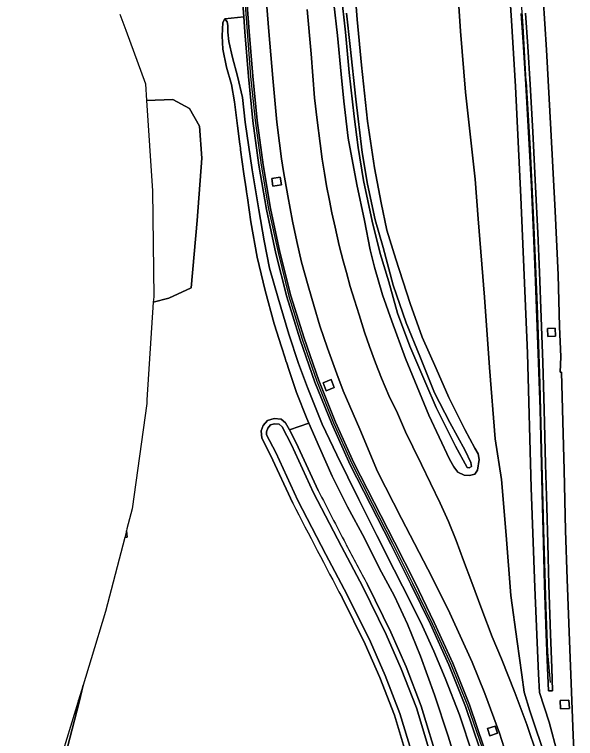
# Model space of a CAD drawing. Extents: x 157648 to 158502, y 379212 to 380938.
# Drawn here: x 157784.1 to 157889.6, y 380686.4 to 380822.4 of the extents above; entities that cross this region are included whole.
import ezdxf

# ---------------------------------------------------------------- set-up
doc = ezdxf.new("R2010")
doc.units = 0
for name, color, linetype in [('IMGEO_Berm_groen', 7, 'Continuous'), ('IMGEO_Erf', 7, 'Continuous'), ('IMGEO_Geluidsscherm', 7, 'Continuous'), ('IMGEO_Grasland_overig', 7, 'Continuous'), ('IMGEO_Groenvoorziening', 7, 'Continuous'), ('IMGEO_Muur', 7, 'Continuous'), ('IMGEO_Oever', 7, 'Continuous'), ('IMGEO_Pand', 7, 'Continuous'), ('IMGEO_Rijbaan_autoweg', 7, 'Continuous'), ('IMGEO_Sloot', 7, 'Continuous'), ('IMGEO_Terreindeel_gesloten', 7, 'Continuous'), ('IMGEO_Waterloop', 7, 'Continuous')]:
    doc.layers.add(name, color=color, linetype=linetype)

msp = doc.modelspace()

# ---------------------------------------------------------------- linework, layer by layer
at = {"layer": 'IMGEO_Berm_groen'}
for points in [[(157876.79, 380832.62), (157877.53, 380821.23), (157878.27, 380808.83), (157879.31, 380788.05), (157880.57, 380758.76), (157881.21, 380733.48), (157881.96, 380714.79), (157882.59, 380698.57), (157882.81, 380695.05), (157884.6, 380689.47), (157887.74, 380677.75)], [(157887.74, 380677.75), (157884.6, 380689.47), (157882.81, 380695.05), (157882.59, 380698.57), (157881.96, 380714.79), (157881.21, 380733.48), (157880.57, 380758.76), (157879.31, 380788.05), (157878.27, 380808.83), (157877.53, 380821.23), (157876.79, 380832.62)], [(157877.47, 380680.56), (157875.28, 380687.43), (157872.51, 380694.87), (157870.14, 380700.78), (157865.96, 380709.96), (157862.64, 380716.64), (157856.87, 380727.72), (157852.38, 380736.57), (157849.07, 380744.52), (157845.94, 380751.69), (157844.7, 380754.9), (157842.98, 380759.69), (157841.55, 380763.89), (157840.45, 380767.55), (157839.33, 380771.45), (157838.1, 380775.88), (157837.2, 380779.72), (157836.39, 380783.58), (157835.49, 380788.35), (157834.72, 380792.92), (157834.35, 380795.3), (157833.92, 380798.22), (157833.45, 380802.17), (157832.7, 380810.43), (157831.93, 380819.2), (157831.11, 380829.38)], [(157884.14, 380682.29), (157881.02, 380691.63), (157879.95, 380695.15), (157879.51, 380698.37), (157878.59, 380704.62), (157877.41, 380713.28), (157876.54, 380724.58), (157875.65, 380735.03), (157874.46, 380742.72), (157873.44, 380756.11), (157872.47, 380769.31), (157871.29, 380783.98), (157870.7, 380791.44), (157868.91, 380807.79), (157867.99, 380819.23), (157867.25, 380829.6)], [(157867.25, 380829.6), (157867.99, 380819.23), (157868.91, 380807.79), (157870.7, 380791.44), (157871.29, 380783.98), (157872.47, 380769.31), (157873.44, 380756.11), (157874.46, 380742.72), (157875.65, 380735.03), (157876.54, 380724.58), (157877.41, 380713.28), (157878.59, 380704.62), (157879.51, 380698.37), (157879.95, 380695.15), (157881.02, 380691.63), (157884.14, 380682.29)], [(157827.6, 380827.58), (157828.24, 380819.17), (157828.91, 380810.81), (157829.77, 380802.5), (157830.91, 380794.12), (157832.27, 380785.93), (157834.03, 380777.73), (157836.08, 380769.56), (157838.56, 380761.58), (157841.35, 380753.66), (157844.49, 380745.82), (157847.94, 380738.2), (157851.71, 380730.71), (157855.57, 380723.28), (157859.35, 380715.76), (157863.02, 380708.23), (157866.51, 380700.56), (157869.66, 380692.76), (157872.36, 380684.77)], [(157848.13, 380827.23), (157848.53, 380821.41), (157849.38, 380812.84), (157850.49, 380802.34), (157851.8, 380793.6), (157853.06, 380787.03), (157854.15, 380781.9), (157855.84, 380776.41), (157858.52, 380768.09), (157860.78, 380761.76), (157863.36, 380755.88), (157865.75, 380750.46), (157868.75, 380744.45), (157870.68, 380740.92), (157871.27, 380739.85), (157871.44, 380738.83), (157871.13, 380736.8), (157870.63, 380736.08), (157869.65, 380735.79), (157868.63, 380735.86), (157867.49, 380736.46), (157866.7, 380737.45), (157865.89, 380738.89), (157862.01, 380747.12), (157857.6, 380757.75), (157855.05, 380764.77), (157853.33, 380769.73), (157851.81, 380774.96), (157851, 380778.2), (157849.91, 380783.69), (157848.48, 380790.44), (157846.87, 380799.15), (157846.05, 380806.09), (157845.52, 380811.15), (157844.84, 380818.43), (157844.18, 380824.47)], [(157889.58, 380678.13), (157889.15, 380686.97), (157888.75, 380696.8), (157888.45, 380704.77), (157888.03, 380716.35), (157887.72, 380725.51), (157887.46, 380736.8), (157887.18, 380745.95), (157886.93, 380755.24), (157886.7, 380755.24), (157886.82, 380758.11), (157886.59, 380763.82), (157886.29, 380773.49), (157885.78, 380785.44), (157884.95, 380800.76), (157884.12, 380815.74), (157883.48, 380825.58)], [(157839.17, 380823.32), (157839.91, 380815.01), (157840.55, 380806.74), (157841.02, 380802.52), (157841.57, 380798.17), (157841.95, 380795.21), (157842.4, 380792.57), (157842.81, 380790.19), (157843.33, 380787.43), (157843.8, 380785.13), (157844.39, 380782.43), (157845.18, 380779.02), (157845.89, 380776.13), (157846.51, 380773.93), (157847.26, 380771.3), (157848.06, 380768.75), (157848.93, 380765.97), (157849.94, 380762.75), (157850.86, 380760.06), (157851.99, 380756.97), (157853.14, 380754.06), (157854.51, 380750.82), (157856.1, 380747.49), (157857.62, 380744), (157859.02, 380741.17), (157860.61, 380737.88), (157862.31, 380734.34), (157864.13, 380730.61), (157865.7, 380727.17), (157867.12, 380723.59), (157868.52, 380719.83), (157870.08, 380715.73), (157871.96, 380710.64), (157873.9, 380705.53), (157875.66, 380701.41), (157878.18, 380695.07), (157880.43, 380689.04), (157882.38, 380683.31)], [(157880.19, 380822.62), (157880.59, 380816.34), (157881.07, 380809.26), (157881.55, 380800.32), (157882.08, 380790.04), (157882.47, 380781.39), (157882.79, 380774.02), (157883.13, 380765.46), (157883.41, 380757.03), (157883.71, 380748.2), (157883.96, 380737.93), (157884.17, 380729.93), (157884.35, 380723.05), (157884.57, 380715.26), (157884.88, 380706.04), (157885.13, 380699.69), (157885.28, 380695.4), (157884.48, 380695.37), (157884.33, 380699.66), (157884.08, 380706.02), (157883.77, 380715.23), (157883.55, 380723.03), (157883.37, 380729.91), (157883.16, 380737.91), (157882.91, 380748.18), (157882.61, 380757), (157882.33, 380765.43), (157881.99, 380773.98), (157881.67, 380781.35), (157881.28, 380790), (157880.75, 380800.28), (157880.27, 380809.21), (157879.79, 380816.3), (157879.39, 380822.58)]]:
    msp.add_lwpolyline(points, dxfattribs=at)
for points in [[(157832.72, 380790.13), (157832.49, 380791.6), (157834.08, 380791.84), (157834.3, 380790.38)], [(157884.29, 380763.42), (157885.72, 380763.49), (157885.79, 380761.98), (157884.36, 380761.91)], [(157843.65, 380753.82), (157844.24, 380752.31), (157842.73, 380751.72), (157842.14, 380753.23)], [(157886.7, 380693.56), (157888.34, 380693.64), (157888.42, 380692.04), (157886.78, 380691.96)], [(157874.46, 380688.74), (157874.9, 380687.39), (157873.49, 380686.93), (157873.05, 380688.28)]]:
    msp.add_lwpolyline(points, close=True, dxfattribs=at)
at = {"layer": 'IMGEO_Erf'}
for points in [[(157804.86, 380724.14), (157805.33, 380724.2), (157805.18, 380725.39)], [(157796.3, 380693.27), (157797.04, 380696.44), (157796.19, 380693.62)], [(157784.17, 380642.11), (157787.49, 380659.22), (157796.3, 380693.27), (157796.06, 380693.2), (157796.06, 380693.2), (157792.63, 380681.89), (157788.03, 380662.16), (157784.15, 380642.53)]]:
    msp.add_lwpolyline(points, close=True, dxfattribs=at)
at = {"layer": 'IMGEO_Geluidsscherm'}
for points in [[(157880.3, 380809.81), (157879.73, 380820.23), (157878.68, 380834.84), (157877.87, 380845.4)], [(157826.14, 380843.52), (157826.17, 380839.18), (157826.51, 380835.85), (157827.23, 380827.55), (157827.89, 380819.19), (157828.52, 380810.76), (157829.36, 380802.45)], [(157880.3, 380809.81), (157881.05, 380797.16), (157881.74, 380782.42), (157882.34, 380767.77), (157882.86, 380753.06), (157883.16, 380740.52), (157883.53, 380725.78), (157884, 380711.11), (157884.3, 380702.66), (157884.82, 380696.91)], [(157829.36, 380802.45), (157830.5, 380794.08), (157831.86, 380785.86), (157833.7, 380777.66), (157835.7, 380769.47), (157838.2, 380761.44), (157840.98, 380753.52), (157844.11, 380745.72), (157847.56, 380738.06), (157851.35, 380730.55), (157855.18, 380723.11), (157858.97, 380715.6), (157862.63, 380708.04), (157866.12, 380700.4), (157869.26, 380692.6), (157872.02, 380684.66)]]:
    msp.add_lwpolyline(points, dxfattribs=at)
at = {"layer": 'IMGEO_Grasland_overig'}
for points in [[(157836.45, 380730.62), (157832.28, 380739.63), (157830.63, 380742.85), (157830.51, 380744.17), (157830.91, 380745.17), (157831.71, 380746.13), (157832.92, 380746.5), (157834.26, 380746.36), (157835.05, 380745.7), (157835.82, 380744.4), (157839.45, 380745.64), (157839.08, 380746.49), (157837.15, 380751.42), (157835.71, 380755.69), (157835.3, 380756.93), (157835.16, 380757.33), (157835, 380757.83), (157834.3, 380759.97), (157832.92, 380764.26), (157831.24, 380770.54), (157829.78, 380776.83), (157828.59, 380783.44), (157827.91, 380787.94), (157827.74, 380789.09), (157827.67, 380789.62), (157827.26, 380792.45), (157826.94, 380794.71), (157826.64, 380796.97), (157826.6, 380797.25), (157826.49, 380798.06), (157826.05, 380801.48), (157825.5, 380806.01), (157824.96, 380809.24), (157823.99, 380812.47), (157823.28, 380815.85), (157823.16, 380818.39), (157823.28, 380820.85), (157823.67, 380821.58), (157827.24, 380821.91), (157826.8, 380827.6)], [(157803.93, 380822.46), (157805.05, 380819.44), (157808.78, 380809.39), (157808.98, 380806.26), (157813.93, 380806.42), (157817.06, 380804.73), (157818.94, 380801.42), (157819.38, 380795.41), (157818.49, 380783.71), (157817.33, 380771.04), (157813.13, 380769.08), (157810.24, 380768.36), (157809.05, 380750), (157809.01, 380749.36), (157807.64, 380739.41), (157806.28, 380729.56), (157805.29, 380725.78), (157805.18, 380725.39), (157805.33, 380724.2), (157804.86, 380724.14)], [(157870.22, 380683.48), (157867.76, 380690.88), (157865.1, 380697.72), (157862.97, 380702.84), (157860.85, 380707.53), (157858.66, 380711.98), (157855.47, 380718.09), (157852.26, 380724.54), (157848.87, 380731.3), (157844.71, 380739.71), (157841.94, 380745.45), (157839.19, 380752.34), (157837.53, 380756.82), (157835.7, 380762.35), (157833.73, 380769.09), (157832.07, 380774.75), (157831.1, 380779.87), (157830.05, 380785.72), (157828.82, 380793.2), (157827.48, 380802.13), (157826.99, 380806.77), (157826.08, 380810.78), (157825.11, 380814.33), (157824.44, 380817.34), (157824.25, 380819.07), (157824.25, 380820.33), (157824.11, 380821.01), (157823.67, 380821.58), (157823.28, 380820.85), (157823.16, 380818.39), (157823.28, 380815.85), (157823.99, 380812.47), (157824.96, 380809.24), (157825.5, 380806.01), (157826.05, 380801.48), (157826.49, 380798.06), (157826.6, 380797.25), (157826.64, 380796.97), (157826.94, 380794.71), (157827.26, 380792.45), (157827.67, 380789.62), (157827.74, 380789.09), (157827.91, 380787.94), (157828.59, 380783.44), (157829.78, 380776.83), (157831.24, 380770.54), (157832.92, 380764.26), (157834.3, 380759.97), (157835, 380757.83), (157835.16, 380757.33), (157835.3, 380756.93), (157835.71, 380755.69), (157837.15, 380751.42), (157839.08, 380746.49), (157839.45, 380745.64), (157841.47, 380741.05), (157843.87, 380735.66), (157846.73, 380729.93), (157849.9, 380724.03), (157852.66, 380718.48), (157855.53, 380713.13), (157858.03, 380707.92), (157860.47, 380701.85), (157863.05, 380694.64), (157865.64, 380686.87), (157867.59, 380680.55)], [(157871.62, 380684.51), (157868.9, 380692.45), (157865.79, 380700.25), (157862.33, 380707.88), (157858.66, 380715.38), (157854.87, 380722.89), (157851.04, 380730.36), (157847.23, 380737.84), (157843.77, 380745.51), (157840.6, 380753.36), (157837.83, 380761.29), (157835.34, 380769.34), (157833.28, 380777.47), (157831.5, 380785.76), (157830.09, 380794.08), (157828.96, 380802.41), (157828.12, 380810.73), (157827.45, 380819.12), (157827.24, 380821.91), (157823.67, 380821.58), (157824.11, 380821.01), (157824.25, 380820.33), (157824.25, 380819.07), (157824.44, 380817.34), (157825.11, 380814.33), (157826.08, 380810.78), (157826.99, 380806.77), (157827.48, 380802.13), (157828.82, 380793.2), (157830.05, 380785.72), (157831.1, 380779.87), (157832.07, 380774.75), (157833.73, 380769.09), (157835.7, 380762.35), (157837.53, 380756.82), (157839.19, 380752.34), (157841.94, 380745.45), (157844.71, 380739.71), (157848.87, 380731.3), (157852.26, 380724.54), (157855.47, 380718.09), (157858.66, 380711.98), (157860.85, 380707.53), (157862.97, 380702.84), (157865.1, 380697.72), (157867.76, 380690.88), (157870.22, 380683.48)], [(157867.59, 380680.55), (157865.64, 380686.87), (157863.05, 380694.64), (157860.47, 380701.85), (157858.03, 380707.92), (157855.53, 380713.13), (157852.66, 380718.48), (157849.9, 380724.03), (157846.73, 380729.93), (157843.87, 380735.66), (157841.47, 380741.05), (157839.45, 380745.64), (157835.82, 380744.4), (157837.07, 380741.97), (157841.24, 380732.97)], [(157804.86, 380724.14), (157801.23, 380710.26), (157798.55, 380701.4), (157797.04, 380696.44), (157796.3, 380693.27), (157787.49, 380659.22)], [(157846.4, 380722.99), (157846.45, 380722.91), (157846.49, 380722.82), (157846.5, 380722.82)], [(157850.46, 380715.31), (157854.87, 380706.37), (157857.73, 380699.89), (157860.58, 380692.52), (157863.9, 380681.59)], [(157858.76, 380680.17), (157855.54, 380690.78), (157852.8, 380697.85), (157850.04, 380704.11), (157845.71, 380712.88)]]:
    msp.add_lwpolyline(points, dxfattribs=at)
for centre, radius, start, end in [((158888.38, 381268.58), 1176.18, 207.08966, 207.63696), ((158896.75, 381272.85), 1190.9, 207.08498, 208.04779), ((158927.64, 381289.05), 1220.45, 207.64255, 208.04112)]:
    msp.add_arc(centre, radius, start, end, dxfattribs=at)
at = {"layer": 'IMGEO_Groenvoorziening'}
msp.add_lwpolyline([(157808.98, 380806.26), (157810.08, 380789.28), (157810.31, 380769.36), (157810.24, 380768.36), (157813.13, 380769.08), (157817.33, 380771.04), (157818.49, 380783.71), (157819.38, 380795.41), (157818.94, 380801.42), (157817.06, 380804.73), (157813.93, 380806.42)], close=True, dxfattribs=at)
at = {"layer": 'IMGEO_Muur'}
for points in [[(157826.8, 380827.6), (157827.24, 380821.91), (157827.45, 380819.12), (157828.12, 380810.73), (157828.96, 380802.41), (157830.09, 380794.08), (157831.5, 380785.76), (157833.28, 380777.47), (157835.34, 380769.34), (157837.83, 380761.29), (157840.6, 380753.36), (157843.77, 380745.51), (157847.23, 380737.84), (157851.04, 380730.36), (157854.87, 380722.89), (157858.66, 380715.38), (157862.33, 380707.88), (157865.79, 380700.25), (157868.9, 380692.45), (157871.62, 380684.51)], [(157872.36, 380684.77), (157869.66, 380692.76), (157866.51, 380700.56), (157863.02, 380708.23), (157859.35, 380715.76), (157855.57, 380723.28), (157851.71, 380730.71), (157847.94, 380738.2), (157844.49, 380745.82), (157841.35, 380753.66), (157838.56, 380761.58), (157836.08, 380769.56), (157834.03, 380777.73), (157832.27, 380785.93), (157830.91, 380794.12), (157829.77, 380802.5), (157828.91, 380810.81), (157828.24, 380819.17), (157827.6, 380827.58)], [(157879.39, 380822.58), (157879.79, 380816.3), (157880.27, 380809.21), (157880.75, 380800.28), (157881.28, 380790), (157881.67, 380781.35), (157881.99, 380773.98), (157882.33, 380765.43), (157882.61, 380757), (157882.91, 380748.18), (157883.16, 380737.91), (157883.37, 380729.91), (157883.55, 380723.03), (157883.77, 380715.23), (157884.08, 380706.02), (157884.33, 380699.66), (157884.48, 380695.37), (157885.28, 380695.4), (157885.13, 380699.69), (157884.88, 380706.04), (157884.57, 380715.26), (157884.35, 380723.05), (157884.17, 380729.93), (157883.96, 380737.93), (157883.71, 380748.2), (157883.41, 380757.03), (157883.13, 380765.46), (157882.79, 380774.02), (157882.47, 380781.39), (157882.08, 380790.04), (157881.55, 380800.32), (157881.07, 380809.26), (157880.59, 380816.34), (157880.19, 380822.62)]]:
    msp.add_lwpolyline(points, dxfattribs=at)
at = {"layer": 'IMGEO_Oever'}
for points in [[(157844.18, 380824.47), (157844.84, 380818.43), (157845.52, 380811.15), (157846.05, 380806.09), (157846.87, 380799.15), (157848.48, 380790.44), (157849.91, 380783.69), (157851, 380778.2), (157851.81, 380774.96), (157853.33, 380769.73), (157855.05, 380764.77), (157857.6, 380757.75), (157862.01, 380747.12), (157865.89, 380738.89), (157866.7, 380737.45), (157867.49, 380736.46), (157868.63, 380735.86), (157869.65, 380735.79), (157870.63, 380736.08), (157871.13, 380736.8), (157871.44, 380738.83), (157871.27, 380739.85), (157870.68, 380740.92), (157868.75, 380744.45), (157865.75, 380750.46), (157863.36, 380755.88), (157860.78, 380761.76), (157858.52, 380768.09), (157855.84, 380776.41), (157854.15, 380781.9), (157853.06, 380787.03), (157851.8, 380793.6), (157850.49, 380802.34), (157849.38, 380812.84), (157848.53, 380821.41), (157848.13, 380827.23)], [(157846.57, 380822.61), (157847.22, 380816.38), (157848.27, 380806.5), (157849.51, 380796.46), (157850.47, 380790.49), (157851.94, 380783.79), (157853.4, 380778.64), (157855.34, 380771.57), (157857.77, 380764.46), (157860.29, 380758.22), (157863.06, 380751.34), (157865.96, 380745.73), (157868.81, 380740.48), (157869.92, 380738.28), (157870.06, 380737.51), (157869.61, 380737.24), (157869.19, 380737.3), (157867.01, 380741.3), (157863.42, 380748.56), (157861.42, 380753.08), (157858.47, 380760.1), (157856.12, 380766.32), (157854.47, 380772.15), (157852.84, 380777.49), (157851.39, 380783.6), (157849.76, 380791.22), (157848.76, 380797.43), (157847.97, 380803.24), (157847.06, 380811.49), (157846.33, 380819.05), (157845.51, 380826.4)], [(157841.24, 380732.97), (157837.07, 380741.97), (157835.82, 380744.4), (157835.05, 380745.7), (157834.26, 380746.36), (157832.92, 380746.5), (157831.71, 380746.13), (157830.91, 380745.17), (157830.51, 380744.17)], [(157859.8, 380680.46), (157856.56, 380691.13), (157853.8, 380698.27), (157851.02, 380704.57), (157846.68, 380713.38), (157842.68, 380720.95), (157837.42, 380731.1), (157833.25, 380740.1), (157831.53, 380743.47), (157831.48, 380744.03), (157831.74, 380744.67), (157832.26, 380745.3), (157833.02, 380745.53), (157833.87, 380745.44), (157834.44, 380744.97), (157836.2, 380741.54), (157840.37, 380732.54), (157845.58, 380722.47), (157849.6, 380714.87), (157853.99, 380705.96), (157856.83, 380699.52), (157859.67, 380692.2), (157862.96, 380681.33)], [(157830.51, 380744.17), (157830.63, 380742.85), (157832.28, 380739.63), (157836.45, 380730.62)], [(157846.5, 380722.82), (157846.49, 380722.82), (157846.45, 380722.91), (157846.4, 380722.99)], [(157845.71, 380712.88), (157850.04, 380704.11), (157852.8, 380697.85), (157855.54, 380690.78), (157858.76, 380680.17), (157862.02, 380667.18), (157863.18, 380662.31), (157864.33, 380660.14), (157865.32, 380659.53), (157866.25, 380659.19), (157867.17, 380659.3), (157868.1, 380659.99), (157868.6, 380660.67), (157868.59, 380662.6), (157867.2, 380668.45), (157863.9, 380681.59), (157860.58, 380692.52), (157857.73, 380699.89), (157854.87, 380706.37), (157850.46, 380715.31)]]:
    msp.add_lwpolyline(points, dxfattribs=at)
for centre, radius, start, end in [((158888.38, 381268.58), 1176.18, 207.08966, 207.63696), ((158896.75, 381272.85), 1190.9, 207.08498, 208.04779), ((158927.64, 381289.05), 1220.45, 207.64255, 208.04112)]:
    msp.add_arc(centre, radius, start, end, dxfattribs=at)
at = {"layer": 'IMGEO_Pand'}
msp.add_lwpolyline([(157796.06, 380693.2), (157796.06, 380693.2), (157796.3, 380693.27), (157796.19, 380693.62)], close=True, dxfattribs=at)
at = {"layer": 'IMGEO_Rijbaan_autoweg'}
for points in [[(157831.11, 380829.38), (157831.93, 380819.2), (157832.7, 380810.43), (157833.45, 380802.17), (157833.92, 380798.22), (157834.35, 380795.3), (157834.72, 380792.92), (157835.49, 380788.35), (157836.39, 380783.58), (157837.2, 380779.72), (157838.1, 380775.88), (157839.33, 380771.45), (157840.45, 380767.55), (157841.55, 380763.89), (157842.98, 380759.69), (157844.7, 380754.9), (157845.94, 380751.69), (157849.07, 380744.52), (157852.38, 380736.57), (157856.87, 380727.72), (157862.64, 380716.64), (157865.96, 380709.96), (157870.14, 380700.78), (157872.51, 380694.87), (157875.28, 380687.43), (157877.47, 380680.56)], [(157883.48, 380825.58), (157884.12, 380815.74), (157884.95, 380800.76), (157885.78, 380785.44), (157886.29, 380773.49), (157886.59, 380763.82), (157886.82, 380758.11), (157886.7, 380755.24), (157886.93, 380755.24), (157887.18, 380745.95), (157887.46, 380736.8), (157887.72, 380725.51), (157888.03, 380716.35), (157888.45, 380704.77), (157888.75, 380696.8), (157889.15, 380686.97), (157889.58, 380678.13)], [(157882.38, 380683.31), (157880.43, 380689.04), (157878.18, 380695.07), (157875.66, 380701.41), (157873.9, 380705.53), (157871.96, 380710.64), (157870.08, 380715.73), (157868.52, 380719.83), (157867.12, 380723.59), (157865.7, 380727.17), (157864.13, 380730.61), (157862.31, 380734.34), (157860.61, 380737.88), (157859.02, 380741.17), (157857.62, 380744), (157856.1, 380747.49), (157854.51, 380750.82), (157853.14, 380754.06), (157851.99, 380756.97), (157850.86, 380760.06), (157849.94, 380762.75), (157848.93, 380765.97), (157848.06, 380768.75), (157847.26, 380771.3), (157846.51, 380773.93), (157845.89, 380776.13), (157845.18, 380779.02), (157844.39, 380782.43), (157843.8, 380785.13), (157843.33, 380787.43), (157842.81, 380790.19), (157842.4, 380792.57), (157841.95, 380795.21), (157841.57, 380798.17), (157841.02, 380802.52), (157840.55, 380806.74), (157839.91, 380815.01), (157839.17, 380823.32)]]:
    msp.add_lwpolyline(points, dxfattribs=at)
at = {"layer": 'IMGEO_Sloot'}
msp.add_lwpolyline([(157862.96, 380681.33), (157859.67, 380692.2), (157856.83, 380699.52), (157853.99, 380705.96), (157849.6, 380714.87), (157845.58, 380722.47), (157840.37, 380732.54), (157836.2, 380741.54), (157834.44, 380744.97), (157833.87, 380745.44), (157833.02, 380745.53), (157832.26, 380745.3), (157831.74, 380744.67), (157831.48, 380744.03), (157831.53, 380743.47), (157833.25, 380740.1), (157837.42, 380731.1), (157842.68, 380720.95), (157846.68, 380713.38), (157851.02, 380704.57), (157853.8, 380698.27), (157856.56, 380691.13), (157859.8, 380680.46)], dxfattribs=at)
at = {"layer": 'IMGEO_Terreindeel_gesloten'}
for points in [[(157832.72, 380790.13), (157834.3, 380790.38), (157834.08, 380791.84), (157832.49, 380791.6)], [(157884.29, 380763.42), (157884.36, 380761.91), (157885.79, 380761.98), (157885.72, 380763.49)], [(157843.65, 380753.82), (157842.14, 380753.23), (157842.73, 380751.72), (157844.24, 380752.31)], [(157886.7, 380693.56), (157886.78, 380691.96), (157888.42, 380692.04), (157888.34, 380693.64)], [(157874.46, 380688.74), (157873.05, 380688.28), (157873.49, 380686.93), (157874.9, 380687.39)]]:
    msp.add_lwpolyline(points, close=True, dxfattribs=at)
at = {"layer": 'IMGEO_Waterloop'}
msp.add_lwpolyline([(157845.51, 380826.4), (157846.33, 380819.05), (157847.06, 380811.49), (157847.97, 380803.24), (157848.76, 380797.43), (157849.76, 380791.22), (157851.39, 380783.6), (157852.84, 380777.49), (157854.47, 380772.15), (157856.12, 380766.32), (157858.47, 380760.1), (157861.42, 380753.08), (157863.42, 380748.56), (157867.01, 380741.3), (157869.19, 380737.3), (157869.61, 380737.24), (157870.06, 380737.51), (157869.92, 380738.28), (157868.81, 380740.48), (157865.96, 380745.73), (157863.06, 380751.34), (157860.29, 380758.22), (157857.77, 380764.46), (157855.34, 380771.57), (157853.4, 380778.64), (157851.94, 380783.79), (157850.47, 380790.49), (157849.51, 380796.46), (157848.27, 380806.5), (157847.22, 380816.38), (157846.57, 380822.61)], dxfattribs=at)

doc.saveas('drawing.dxf')
